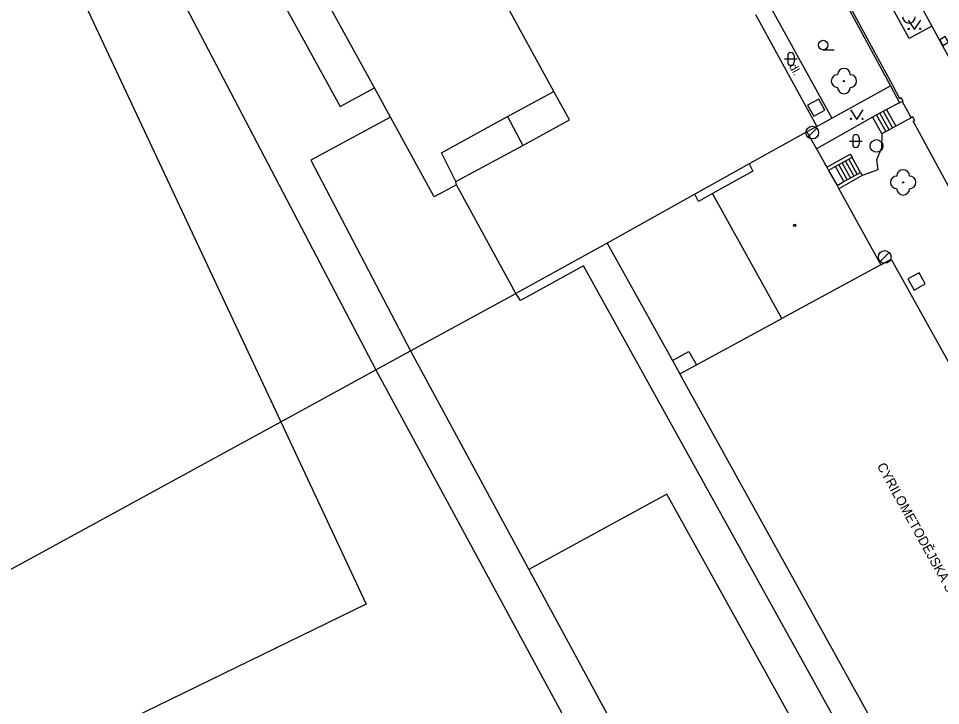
# Model space of a CAD drawing. Extents: x -600391 to -599491, y -1160176 to -1159402.
# Drawn here: x -600105.3 to -600032.7, y -1159894.2 to -1159840 of the extents above; entities that cross this region are included whole.
import ezdxf

# ---------------------------------------------------------------- set-up
doc = ezdxf.new("R2010")
doc.units = 0
for name, color, linetype in [('Level 10', 7, 'Continuous'), ('Level 11', 7, 'Continuous'), ('Level 22', 7, 'Continuous'), ('Level 26', 7, 'Continuous'), ('Level 27', 7, 'Continuous'), ('Level 36', 7, 'Continuous'), ('Level 39', 7, 'Continuous'), ('Level 40', 7, 'Continuous'), ('Level 41', 7, 'Continuous'), ('Level 5', 7, 'Continuous'), ('Level 7', 7, 'Continuous'), ('Level 8', 7, 'Continuous')]:
    doc.layers.add(name, color=color, linetype=linetype)

msp = doc.modelspace()

# ---------------------------------------------------------------- linework, layer by layer
at = {"layer": 'Level 10'}
msp.add_lwpolyline([(-600058.8, -1159794.04), (-600057.11, -1159797.09), (-600055.29, -1159800.45), (-600054.97, -1159801.03), (-600053.3, -1159804.09), (-600051.14, -1159808.02), (-600049.46, -1159811.1), (-600047.47, -1159814.74), (-600045.8, -1159817.82), (-600043.54, -1159821.97), (-600041.85, -1159825.02), (-600038.95, -1159830.28), (-600038.74, -1159830.64), (-600038.47, -1159831.19), (-600036.79, -1159834.24), (-600036.48, -1159834.8), (-600036.31, -1159835.14), (-600035.27, -1159837.06), (-600033.33, -1159840.61), (-600030.76, -1159845.33)], dxfattribs=at)
at = {"layer": 'Level 11'}
for points in [[(-600106.16, -1159812.16), (-600077.12, -1159867.69)], [(-600133.98, -1159843.51), (-600104.56, -1159829.22), (-600084.62, -1159871.79)], [(-600070.77, -1159853.12), (-600072.53, -1159854.05), (-600075.98, -1159847.78), (-600077.24, -1159845.48), (-600084.15, -1159832.9)], [(-600086.85, -1159834.36), (-600079.94, -1159846.94), (-600077.24, -1159845.48)], [(-600033.33, -1159840.61), (-600035.12, -1159841.58), (-600037.04, -1159838.07), (-600035.27, -1159837.06)], [(-600046.07, -1159839.05), (-600041.23, -1159847.87)], [(-600066.76, -1159847.73), (-600063.12, -1159845.77)], [(-600036.91, -1159847.18), (-600038.01, -1159847.79)], [(-600037.17, -1159847.32), (-600036.44, -1159848.63)], [(-600035.89, -1159846.64), (-600036.91, -1159847.18)], [(-600036.91, -1159847.18), (-600036.18, -1159848.48)], [(-600075.98, -1159847.78), (-600082.26, -1159851.17), (-600074.4, -1159866.21)], [(-600038.01, -1159847.79), (-600042.43, -1159850.28)], [(-600038.01, -1159847.79), (-600037.28, -1159849.1)], [(-600037.7, -1159847.62), (-600036.96, -1159848.92)], [(-600036.7, -1159848.77), (-600037.43, -1159847.47)], [(-600034.97, -1159847.83), (-600036.18, -1159848.48)], [(-600036.18, -1159848.48), (-600037.28, -1159849.1)], [(-600037.28, -1159849.1), (-600037.31, -1159850.21), (-600037.69, -1159851.15), (-600037.59, -1159851.92), (-600038.82, -1159852.39)], [(-600070.83, -1159852.86), (-600065.55, -1159850.01)], [(-600041.62, -1159851.73), (-600039.77, -1159850.69), (-600039.62, -1159850.95)], [(-600039.62, -1159850.95), (-600040.93, -1159851.68)], [(-600038.96, -1159852.13), (-600039.62, -1159850.95)], [(-600047.74, -1159851.46), (-600047.45, -1159852.03), (-600050.61, -1159853.81)], [(-600040.93, -1159851.68), (-600041.47, -1159851.99)], [(-600040.27, -1159852.86), (-600040.93, -1159851.68)], [(-600040.67, -1159851.54), (-600040.01, -1159852.71)], [(-600039.75, -1159852.57), (-600040.41, -1159851.39)], [(-600040.15, -1159851.24), (-600039.49, -1159852.42)], [(-600039.22, -1159852.27), (-600039.88, -1159851.1)], [(-600038.82, -1159852.39), (-600040.67, -1159853.43)], [(-600040.27, -1159852.86), (-600038.96, -1159852.13)], [(-600038.96, -1159852.13), (-600038.82, -1159852.39)], [(-600040.81, -1159853.16), (-600040.27, -1159852.86)], [(-600058.91, -1159857.7), (-600053.78, -1159866.96)], [(-600074.4, -1159866.21), (-600065.08, -1159883.43), (-600052.87, -1159906.01), (-600041.78, -1159899.94), (-600041.45, -1159900.5), (-600038.85, -1159899.06), (-600060.77, -1159859.49), (-600065.75, -1159862.23), (-600066.1, -1159861.67)], [(-600084.62, -1159871.79), (-600077.12, -1159867.69), (-600074.4, -1159866.21), (-600066.1, -1159861.67)], [(-600053.78, -1159866.96), (-600052.48, -1159866.25), (-600051.89, -1159867.31)], [(-600053.78, -1159866.96), (-600053.19, -1159868.02)], [(-600077.12, -1159867.69), (-600055.51, -1159907.64), (-600053.46, -1159911.35), (-600052.69, -1159910.92)], [(-600113.38, -1159887.51), (-600084.62, -1159871.79)], [(-600084.62, -1159871.79), (-600077.89, -1159886.16), (-600104.56, -1159899.17), (-600098.42, -1159912.72), (-600071.44, -1159899.7), (-600069.21, -1159904.47), (-600098.85, -1159918.54), (-600113.38, -1159887.51)], [(-600041.78, -1159899.94), (-600054.21, -1159877.49), (-600065.08, -1159883.43)]]:
    msp.add_lwpolyline(points, dxfattribs=at)
at = {"layer": 'Level 22'}
for centre in [(-600040.27, -1159844.94), (-600035.6, -1159852.92)]:
    msp.add_circle(centre, 0.05, dxfattribs=at)
for centre, start, end in [((-600035.15, -1159839.87), 180, 0), ((-600040.27, -1159844.44), 0, 180), ((-600040.77, -1159844.94), 90, 270), ((-600039.77, -1159844.94), 270, 90), ((-600040.27, -1159845.44), 180, 0), ((-600035.6, -1159852.42), 0, 180), ((-600036.1, -1159852.92), 90, 270), ((-600035.1, -1159852.92), 270, 90), ((-600035.6, -1159853.42), 180, 0)]:
    msp.add_arc(centre, 0.5, start, end, dxfattribs=at)
at = {"layer": 'Level 26'}
for points in [[(-600043.13, -1159846.835), (-600042.645, -1159847.71), (-600041.77, -1159847.225), (-600042.255, -1159846.35)], [(-600035.22, -1159860.535), (-600034.735, -1159861.41), (-600033.86, -1159860.925), (-600034.345, -1159860.05)]]:
    msp.add_lwpolyline(points, close=True, dxfattribs=at)
at = {"layer": 'Level 27'}
for p, q in [((-600043.114, -1159849.353), (-600042.407, -1159848.646)), ((-600037.404, -1159859.153), (-600036.697, -1159858.446))]:
    msp.add_line(p, q, dxfattribs=at)
msp.add_lwpolyline([(-600032.036, -1159841.864), (-600032.296, -1159841.436), (-600032.724, -1159841.696), (-600032.464, -1159842.124)], close=True, dxfattribs=at)
for centre in [(-600042.76, -1159849), (-600037.7, -1159850.05), (-600037.05, -1159858.8)]:
    msp.add_circle(centre, 0.5, dxfattribs=at)
at = {"layer": 'Level 36'}
for p, q in [((-600044.696, -1159842.946), (-600044.696, -1159843.446)), ((-600044.196, -1159842.946), (-600044.196, -1159843.446)), ((-600041.9, -1159842.475), (-600041.025, -1159842.475)), ((-600044.946, -1159843.196), (-600043.946, -1159843.196)), ((-600039.576, -1159849.416), (-600039.576, -1159849.916)), ((-600039.076, -1159849.416), (-600039.076, -1159849.916)), ((-600039.826, -1159849.666), (-600038.826, -1159849.666))]:
    msp.add_line(p, q, dxfattribs=at)
for points in [[(-600035.21, -1159840.13), (-600034.71, -1159840.88), (-600034.21, -1159840.13)], [(-600039.75, -1159847.21), (-600039.25, -1159847.96), (-600038.75, -1159847.21)]]:
    msp.add_lwpolyline(points, dxfattribs=at)
for centre, radius in [((-600035.16, -1159840.83), 0.05), ((-600034.261, -1159840.83), 0.05), ((-600041.9, -1159842.1), 0.375), ((-600039.7, -1159847.91), 0.05), ((-600038.801, -1159847.91), 0.05)]:
    msp.add_circle(centre, radius, dxfattribs=at)
for centre, start, end in [((-600044.446, -1159842.946), 0, 180), ((-600044.446, -1159843.446), 180, 0), ((-600039.326, -1159849.416), 0, 180), ((-600039.326, -1159849.916), 180, 0)]:
    msp.add_arc(centre, 0.25, start, end, dxfattribs=at)
at = {"layer": 'Level 39'}
for radius in [0.09, 0.0398]:
    msp.add_circle((-600044.14, -1159856.3), radius, dxfattribs=at)
at = {"layer": 'Level 5'}
for points in [[(-600063.12, -1159845.77), (-600078.08, -1159818.36)], [(-600047.23, -1159839.69), (-600042.39, -1159848.51)], [(-600061.89, -1159848), (-600063.12, -1159845.77)], [(-600071.97, -1159850.6), (-600066.76, -1159847.73)], [(-600066.76, -1159847.73), (-600065.55, -1159850.01)], [(-600065.55, -1159850.01), (-600061.89, -1159848)], [(-600042.39, -1159848.51), (-600043.18, -1159848.94)], [(-600043.18, -1159848.94), (-600047.74, -1159851.46)], [(-600043.18, -1159848.94), (-600042.43, -1159850.28)], [(-600070.83, -1159852.86), (-600071.97, -1159850.6)], [(-600042.43, -1159850.28), (-600041.62, -1159851.73)], [(-600047.74, -1159851.46), (-600052.02, -1159853.85)], [(-600041.62, -1159851.73), (-600041.47, -1159851.99)], [(-600041.47, -1159851.99), (-600040.81, -1159853.16)], [(-600070.77, -1159853.12), (-600070.83, -1159852.86)], [(-600066.1, -1159861.67), (-600070.77, -1159853.12)], [(-600052.02, -1159853.85), (-600058.91, -1159857.7)], [(-600051.72, -1159854.44), (-600052.02, -1159853.85)], [(-600050.61, -1159853.81), (-600051.72, -1159854.44)], [(-600045.16, -1159863.66), (-600050.61, -1159853.81)], [(-600040.81, -1159853.16), (-600040.67, -1159853.43)], [(-600040.67, -1159853.43), (-600037.35, -1159859.41)], [(-600058.91, -1159857.7), (-600066.1, -1159861.67)], [(-600037.35, -1159859.41), (-600045.16, -1159863.66)], [(-600037.35, -1159859.41), (-600036.54, -1159858.98)], [(-600036.54, -1159858.98), (-600029.35, -1159871.89)], [(-600051.89, -1159867.31), (-600045.16, -1159863.66)], [(-600053.19, -1159868.02), (-600051.89, -1159867.31)], [(-600037.41, -1159896.51), (-600053.19, -1159868.02)]]:
    msp.add_lwpolyline(points, dxfattribs=at)
at = {"layer": 'Level 7'}
for points in [[(-600041.34, -1159836.51), (-600036.6, -1159845.3)], [(-600041.21, -1159836.44), (-600041.13, -1159836.58), (-600041.09, -1159836.66), (-600036.47, -1159845.22)], [(-600041.23, -1159847.87), (-600036.6, -1159845.3)], [(-600036.6, -1159845.3), (-600035.89, -1159846.64)], [(-600036.47, -1159845.22), (-600035.89, -1159846.3), (-600035.76, -1159846.23), (-600035.62, -1159846.51)], [(-600035.89, -1159846.64), (-600035.67, -1159846.54), (-600035.62, -1159846.51)], [(-600042.39, -1159848.51), (-600041.23, -1159847.87)], [(-600030.72, -1159855.63), (-600034.81, -1159848.11), (-600034.69, -1159848.05), (-600034.85, -1159847.76), (-600034.97, -1159847.83)]]:
    msp.add_lwpolyline(points, dxfattribs=at)
at = {"layer": 'Level 8'}
msp.add_lwpolyline([(-600035.67, -1159846.54), (-600034.97, -1159847.83)], dxfattribs=at)

# ---------------------------------------------------------------- texts
at = {"layer": 'Level 40'}
msp.add_text('dl.', height=0.65, rotation=298.86976, dxfattribs=at).set_placement((-600044.61, -1159843.77))
at = {"layer": 'Level 41'}
msp.add_text('CYRILOMETODĚJSKÁ STŘEDNÍ  PEDAGOGICKÁ ŠKOLA A GYMNÁZIUM', height=0.75, rotation=298.98594, dxfattribs=at).set_placement((-600037.69, -1159875.27))

doc.saveas('drawing.dxf')
